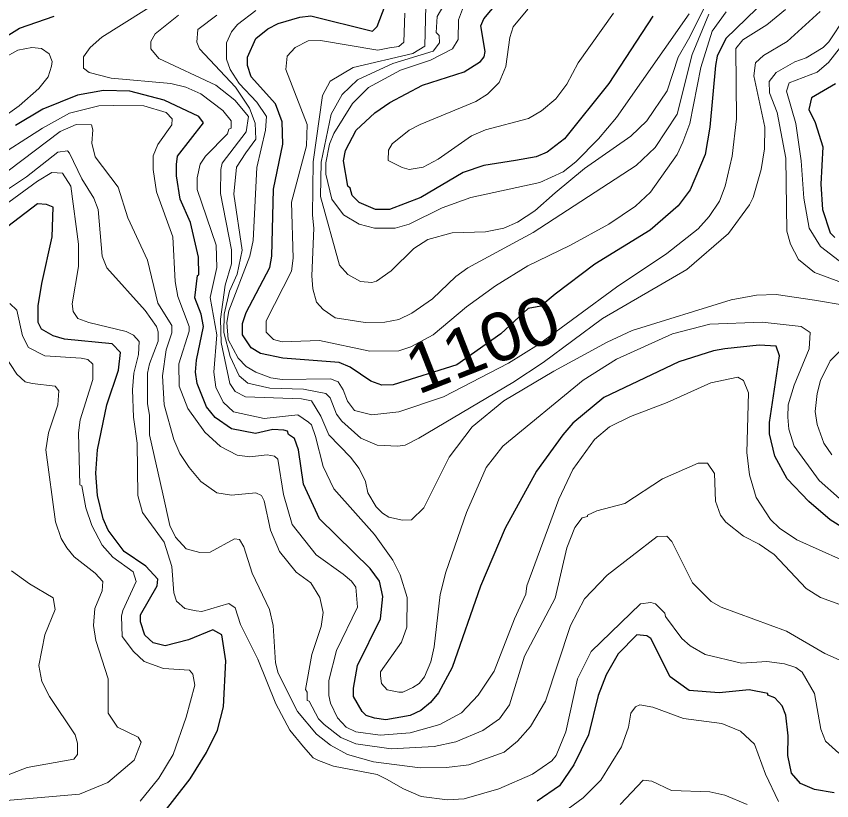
# Model space of a CAD drawing. Extents: x 423 to 448.8, y 7456.3 to 7484.
# Drawn here: x 444.89 to 446.24, y 7474.902 to 7476.201 of the extents above; entities that cross this region are included whole.
import ezdxf
from ezdxf.enums import TextEntityAlignment as Align

# ---------------------------------------------------------------- set-up
doc = ezdxf.new("R2010")
doc.units = 0
doc.header["$LTSCALE"] = 0.032
doc.layers.add('1', color=7, linetype='Continuous', lineweight=25)
doc.layers.add('2', color=7, linetype='Continuous', lineweight=13)
doc.layers.add('61', color=7, linetype='Continuous')

msp = doc.modelspace()

# ---------------------------------------------------------------- linework, layer by layer
at = {"layer": '1'}
for points in [[(446.2881, 7476.4632), (446.2247, 7476.3781), (446.1775, 7476.2899), (446.1497, 7476.2466), (446.0646, 7476.1639), (446.0507, 7476.1345), (446.0476, 7476.119), (446.0383, 7476.0169), (446.0306, 7475.9721), (446.0058, 7475.9133), (445.9857, 7475.8869), (445.9393, 7475.8467), (445.8481, 7475.7903), (445.7823, 7475.7408), (445.7583, 7475.7207), (445.7374, 7475.7168), (445.6925, 7475.6751), (445.6192, 7475.624), (445.5139, 7475.5907), (445.4954, 7475.59), (445.4768, 7475.5969), (445.4428, 7475.6201), (445.4242, 7475.6279), (445.3314, 7475.6348)], [(445.3314, 7475.6348), (445.2943, 7475.6426), (445.2788, 7475.6518), (445.2641, 7475.6735), (445.2641, 7475.6921), (445.2703, 7475.7106), (445.3097, 7475.7849), (445.3128, 7475.8035), (445.3159, 7475.9148), (445.3314, 7475.9891), (445.3298, 7476.0262), (445.319, 7476.0556), (445.2788, 7476.1005), (445.2726, 7476.119), (445.2726, 7476.1329), (445.2865, 7476.1638), (445.3066, 7476.1801), (445.3236, 7476.1886), (445.3592, 7476.1995), (445.3778, 7476.2017), (445.4799, 7476.1763), (445.4876, 7476.184), (445.5155, 7476.2582)], [(445.9439, 7476.201), (445.8712, 7476.0896), (445.7978, 7475.9976), (445.7692, 7475.9759), (445.7506, 7475.9682), (445.7166, 7475.962), (445.664, 7475.9535), (445.6299, 7475.9419), (445.5595, 7475.9009), (445.5077, 7475.8808), (445.4845, 7475.8808), (445.4574, 7475.8924), (445.4458, 7475.904), (445.4427, 7475.9163), (445.4389, 7475.9195), (445.4319, 7475.9612), (445.435, 7475.9783), (445.4528, 7476.0123), (445.4837, 7476.0409), (445.5084, 7476.0579), (445.5626, 7476.0865), (445.6315, 7476.109), (445.6585, 7476.126), (445.6647, 7476.1337), (445.6663, 7476.1422), (445.6593, 7476.1847), (445.664, 7476.1964), (445.6872, 7476.2242)], [(444.8402, 7476.1476), (444.8952, 7476.1809), (444.9524, 7476.201)], [(445.6995, 7475.3533), (445.6585, 7475.2574), (445.6114, 7475.1228), (445.5889, 7475.081), (445.5758, 7475.0648), (445.5595, 7475.0516), (445.5418, 7475.0431), (445.5016, 7475.0362), (445.483, 7475.0392), (445.4691, 7475.0431), (445.4628, 7475.0501), (445.4482, 7475.0748), (445.4482, 7475.0888), (445.4551, 7475.1259), (445.493, 7475.2032), (445.4969, 7475.2404), (445.4915, 7475.2659), (445.476, 7475.2868), (445.3917, 7475.3688), (445.3654, 7475.426), (445.3569, 7475.4832), (445.3507, 7475.5018), (445.3407, 7475.5087), (445.3391, 7475.5141), (445.3329, 7475.5157), (445.3144, 7475.5165), (445.2857, 7475.5103), (445.2463, 7475.518), (445.2192, 7475.5366), (445.2045, 7475.5544), (445.1891, 7475.5931), (445.1867, 7475.6116), (445.1883, 7475.6317), (445.1999, 7475.6874), (445.196, 7475.7075), (445.1852, 7475.7346), (445.1898, 7475.7717), (445.1922, 7475.7725), (445.1914, 7475.8019), (445.1782, 7475.8591), (445.1612, 7475.8978), (445.155, 7475.9365), (445.155, 7475.9551), (445.1566, 7475.969), (445.1999, 7476.0246), (445.1922, 7476.0347), (445.1349, 7476.0618), (445.0777, 7476.0765), (445.0344, 7476.078), (444.9911, 7476.0703), (444.9338, 7476.0471), (444.8882, 7476.02)], [(446.2464, 7476.0888), (446.2069, 7476.0656), (446.2023, 7476.0463), (446.2131, 7476.0247), (446.2255, 7475.9844), (446.2224, 7475.9226), (446.2247, 7475.8808), (446.2378, 7475.8421), (446.2456, 7475.8344)], [(445.131, 7474.8784), (445.1775, 7474.9387), (445.2045, 7474.982), (445.2231, 7475.0192), (445.2331, 7475.0578), (445.237, 7475.1336), (445.2301, 7475.1769), (445.2153, 7475.1854), (445.1752, 7475.1684), (445.1365, 7475.1584), (445.1164, 7475.1638), (445.1024, 7475.1761), (445.0955, 7475.1986), (445.0955, 7475.2102), (445.1233, 7475.2581), (445.1241, 7475.269), (445.104, 7475.2906), (445.0684, 7475.3146), (445.0421, 7475.3502), (445.0336, 7475.3688), (445.0243, 7475.4074), (445.0212, 7475.4446), (445.0243, 7475.4832), (445.0398, 7475.5575), (445.0591, 7475.6147), (445.0622, 7475.6441), (445.0483, 7475.6588), (444.9694, 7475.6665), (444.9509, 7475.672), (444.9315, 7475.6828), (444.9261, 7475.6936), (444.9261, 7475.7215), (444.9323, 7475.7586), (444.9493, 7475.8359), (444.9508, 7475.8846), (444.94, 7475.8893), (444.9246, 7475.8901), (444.8449, 7475.8297)], [(446.2936, 7475.3324), (446.2379, 7475.3672), (446.2023, 7475.3974), (446.1667, 7475.4353), (446.1458, 7475.4724), (446.1373, 7475.5095), (446.1373, 7475.5281), (446.1536, 7475.6387), (446.1482, 7475.6549), (446.1203, 7475.6565), (446.0631, 7475.6503), (446.0445, 7475.6472), (445.9873, 7475.6286), (445.8627, 7475.5699), (445.8117, 7475.5273), (445.7947, 7475.508), (445.7513, 7475.4477), (445.6995, 7475.3533)], [(446.2441, 7474.9155), (446.2116, 7474.9209), (446.1883, 7474.931), (446.1737, 7474.948), (446.1675, 7474.9774), (446.1683, 7475.0099), (446.1644, 7475.0439), (446.1582, 7475.0594), (446.1458, 7475.0725), (446.1342, 7475.0771), (446.1342, 7475.0795), (446.1033, 7475.0857), (446.0538, 7475.081), (446.0043, 7475.0849), (445.9726, 7475.1073), (445.9408, 7475.1708), (445.9339, 7475.1754), (445.9177, 7475.1769), (445.8867, 7475.1452), (445.8666, 7475.1104), (445.8534, 7475.0764), (445.8372, 7475.0114), (445.8132, 7474.9619), (445.7892, 7474.9271), (445.7522, 7474.9016)]]:
    msp.add_lwpolyline(points, dxfattribs=at)
at = {"layer": '2'}
for points in [[(445.5572, 7475.0965), (445.5464, 7475.0895), (445.5301, 7475.0818), (445.5232, 7475.0818), (445.5038, 7475.0856), (445.4946, 7475.0965), (445.493, 7475.1089), (445.493, 7475.1158), (445.5278, 7475.1646), (445.5363, 7475.1893), (445.5371, 7475.2388), (445.5255, 7475.276), (445.5131, 7475.3007), (445.4829, 7475.3432), (445.4157, 7475.4183), (445.3979, 7475.4554), (445.3855, 7475.5049), (445.3786, 7475.5242), (445.3739, 7475.5289), (445.3561, 7475.5412), (445.3005, 7475.535), (445.2494, 7475.5459), (445.2323, 7475.5621), (445.22, 7475.5869), (445.2169, 7475.6116), (445.2216, 7475.6735), (445.2107, 7475.7354), (445.2216, 7475.7849), (445.2208, 7475.822), (445.1891, 7475.914), (445.1891, 7475.9334), (445.1945, 7475.9558), (445.203, 7475.969), (445.2393, 7476.0061), (445.2417, 7476.0138), (445.2455, 7476.0154), (445.2455, 7476.0277), (445.2316, 7476.0447), (445.1953, 7476.0726), (445.1705, 7476.0834), (445.1458, 7476.0896), (445.0468, 7476.0981), (445.0104, 7476.1074), (445.0011, 7476.1151), (445.0011, 7476.1337), (445.0119, 7476.1492), (445.0313, 7476.1662), (445.138, 7476.2335)], [(445.6052, 7476.232), (445.5866, 7476.2002), (445.585, 7476.1739), (445.5899, 7476.1691), (445.5907, 7476.157), (445.5802, 7476.1428), (445.5135, 7476.1225), (445.4549, 7476.0955), (445.4294, 7476.0715), (445.4114, 7476.0385), (445.3948, 7475.959), (445.3933, 7475.9025), (445.4249, 7475.7887), (445.4389, 7475.7733), (445.4598, 7475.7617), (445.4784, 7475.7601), (445.4861, 7475.7624), (445.5108, 7475.7794), (445.548, 7475.8166), (445.5712, 7475.8313), (445.6114, 7475.8421), (445.6671, 7475.8437), (445.6972, 7475.8499), (445.7197, 7475.8599), (445.7483, 7475.8785), (445.7823, 7475.9086), (445.831, 7475.9489), (445.9076, 7476.0022), (445.9339, 7476.0278), (445.9679, 7476.0773), (445.9857, 7476.1329), (446.0028, 7476.1631), (446.0289, 7476.2141)], [(446.0368, 7476.2041), (446.0089, 7476.1376), (445.9842, 7476.0386), (445.9478, 7475.9836), (445.9161, 7475.9535), (445.746, 7475.8429), (445.6377, 7475.7841), (445.6176, 7475.7702), (445.5789, 7475.733), (445.5449, 7475.7091), (445.5232, 7475.699), (445.5, 7475.6944), (445.4675, 7475.6936), (445.418, 7475.7014), (445.3979, 7475.7153), (445.387, 7475.7277), (445.3808, 7475.7493), (445.3793, 7475.771), (445.3824, 7475.8499), (445.3801, 7475.8715), (445.3816, 7475.9597), (445.3971, 7476.0695), (445.4095, 7476.0935), (445.4474, 7476.1159), (445.5464, 7476.1391), (445.5665, 7476.1515), (445.5681, 7476.218)], [(445.6322, 7476.2211), (445.6222, 7476.1948), (445.6214, 7476.1623), (445.6121, 7476.1468), (445.5758, 7476.1283), (445.5263, 7476.1113), (445.4729, 7476.0827), (445.4466, 7476.0564), (445.4157, 7476.0068), (445.4087, 7475.9891), (445.4025, 7475.9581), (445.4025, 7475.9396), (445.4126, 7475.8978), (445.4319, 7475.8723), (445.4574, 7475.8568), (445.483, 7475.8499), (445.517, 7475.8499), (445.5402, 7475.8568), (445.5951, 7475.8839), (445.6423, 7475.9009), (445.7568, 7475.9257), (445.7955, 7475.9434), (445.8163, 7475.9597), (445.8542, 7475.9976), (445.8836, 7476.0332), (446.0043, 7476.2049)], [(445.486, 7475.3889), (445.4721, 7475.4121), (445.4683, 7475.4306), (445.4574, 7475.4523), (445.4435, 7475.4709), (445.4072, 7475.508), (445.394, 7475.5389), (445.3785, 7475.5644), (445.3623, 7475.5675), (445.2695, 7475.5706), (445.2525, 7475.5799), (445.2432, 7475.593), (445.2293, 7475.661), (445.2278, 7475.6992), (445.2354, 7475.7555), (445.2463, 7475.7911), (445.2463, 7475.8143), (445.2277, 7475.9071), (445.2285, 7475.9473), (445.2308, 7475.9574), (445.2703, 7476.0092), (445.2741, 7476.0347), (445.2517, 7476.0617), (445.22, 7476.0865), (445.1256, 7476.1306), (445.1125, 7476.1469), (445.1125, 7476.1592), (445.1195, 7476.1716), (445.1581, 7476.2026)], [(445.2731, 7475.5935), (445.2588, 7475.6058), (445.2438, 7475.6373), (445.2333, 7475.6774), (445.234, 7475.7074), (445.243, 7475.7457), (445.2558, 7475.7738), (445.264, 7475.8136), (445.2502, 7475.9062), (445.2544, 7475.9509), (445.2697, 7475.9746), (445.2866, 7475.9973), (445.2851, 7476.0239), (445.2761, 7476.0487), (445.2529, 7476.0832), (445.1929, 7476.1469), (445.189, 7476.1577), (445.1906, 7476.1786), (445.2216, 7476.2026)], [(445.2703, 7475.6209), (445.2571, 7475.6348), (445.2409, 7475.6658), (445.2385, 7475.6936), (445.2416, 7475.7129), (445.2764, 7475.8035), (445.2819, 7475.8298), (445.2881, 7475.9504), (445.3027, 7476.0123), (445.3043, 7476.0347), (445.288, 7476.0587), (445.2587, 7476.0896), (445.244, 7476.1128), (445.2378, 7476.1299), (445.2378, 7476.1569), (445.2463, 7476.1747), (445.2563, 7476.187), (445.2865, 7476.2103)], [(446.1636, 7476.2118), (446.1327, 7476.1863), (446.0932, 7476.1615), (446.0816, 7476.1476), (446.0824, 7476.0309), (446.0755, 7475.969), (446.0638, 7475.9195), (446.0545, 7475.8947), (446.0375, 7475.8692), (446.019, 7475.8491), (445.9672, 7475.8081), (445.8836, 7475.7524), (445.7544, 7475.6575), (445.7049, 7475.6267), (445.5975, 7475.5706), (445.5232, 7475.5459), (445.4784, 7475.5412), (445.4497, 7475.5482), (445.4381, 7475.5637), (445.4311, 7475.5822), (445.4226, 7475.5954), (445.4103, 7475.6008), (445.3298, 7475.5993), (445.3113, 7475.6023), (445.2865, 7475.6116), (445.2703, 7475.6209)], [(446.2209, 7476.2087), (446.1667, 7476.1592), (446.1273, 7476.136), (446.1141, 7476.1236), (446.111, 7476.102), (446.1296, 7476.0169), (446.1288, 7475.9814), (446.1234, 7475.9473), (446.1102, 7475.9009), (446.104, 7475.8885), (446.0693, 7475.8413), (446.0004, 7475.7818), (445.8604, 7475.7006), (445.7622, 7475.6278), (445.7119, 7475.5946), (445.5564, 7475.5025), (445.534, 7475.491), (445.5217, 7475.4894), (445.4876, 7475.491), (445.4605, 7475.5026), (445.4288, 7475.5304), (445.4203, 7475.542), (445.4095, 7475.5691), (445.4026, 7475.5761), (445.3654, 7475.5837), (445.3097, 7475.5853), (445.2731, 7475.5935)], [(446.0654, 7476.208), (446.0422, 7476.1763), (446.0236, 7476.1159), (446.0051, 7476.0231), (445.9935, 7475.9922), (445.9842, 7475.9721), (445.9401, 7475.9094), (445.9153, 7475.8862), (445.8713, 7475.8568), (445.8063, 7475.8212), (445.7367, 7475.7879), (445.6833, 7475.7547), (445.6353, 7475.7199), (445.5804, 7475.6735), (445.5433, 7475.6534), (445.5232, 7475.6472), (445.4753, 7475.6464), (445.3917, 7475.6642), (445.3298, 7475.6619), (445.3159, 7475.6657), (445.3035, 7475.6781), (445.3035, 7475.6967), (445.3453, 7475.7787), (445.3484, 7475.8004), (445.3453, 7475.8932), (445.3701, 7475.986), (445.3716, 7476.0215), (445.336, 7476.1128), (445.3383, 7476.1345), (445.3515, 7476.1492), (445.3732, 7476.16), (445.3933, 7476.1608)], [(445.3933, 7476.1608), (445.4884, 7476.1445), (445.5077, 7476.1484), (445.5232, 7476.1507), (445.5317, 7476.1577), (445.5332, 7476.2057)], [(445.879, 7476.2056), (445.8202, 7476.1237), (445.8017, 7476.0881), (445.7831, 7476.0641), (445.7598, 7476.044), (445.7382, 7476.0316), (445.6671, 7476.013), (445.6439, 7476.003), (445.5882, 7475.9643), (445.5634, 7475.9512), (445.5402, 7475.9473), (445.5286, 7475.9504), (445.5054, 7475.962), (445.5062, 7475.979), (445.5123, 7475.9898), (445.5402, 7476.0122), (445.5587, 7476.0216), (445.6508, 7476.0594), (445.6701, 7476.0718), (445.6895, 7476.0912), (445.7003, 7476.1175), (445.7073, 7476.1654), (445.7127, 7476.1832), (445.7367, 7476.2126)], [(446.2626, 7476.1995), (446.2355, 7476.1585), (446.2263, 7476.1492), (446.1977, 7476.1321), (446.1791, 7476.1252), (446.1481, 7476.1074), (446.1365, 7476.0927), (446.1373, 7476.0742), (446.1497, 7476.0417), (446.1644, 7475.9659), (446.1659, 7475.8452), (446.1721, 7475.8236), (446.1853, 7475.798), (446.2116, 7475.7764), (446.258, 7475.7593)], [(446.2649, 7476.1623), (446.2348, 7476.1244), (446.2162, 7476.1082), (446.1698, 7476.0904), (446.1652, 7476.0765), (446.1806, 7476.0231), (446.1899, 7475.9612), (446.1938, 7475.8994), (446.203, 7475.8499), (446.2216, 7475.8197), (446.2595, 7475.7903)], [(445.4219, 7475.0393), (445.4103, 7475.064), (445.4072, 7475.0764), (445.4072, 7475.1012), (445.4203, 7475.1507), (445.4551, 7475.2226), (445.452, 7475.2558), (445.4451, 7475.2659), (445.4311, 7475.2775), (445.3863, 7475.3092), (445.3468, 7475.3595), (445.3321, 7475.409), (445.3229, 7475.4678), (445.3175, 7475.4724), (445.3051, 7475.4747), (445.2764, 7475.4716), (445.2556, 7475.474), (445.2277, 7475.4886), (445.2022, 7475.5126), (445.1736, 7475.5513), (445.1596, 7475.5884), (445.1589, 7475.6256), (445.1759, 7475.6797), (445.1759, 7475.6874), (445.1573, 7475.7369), (445.1527, 7475.7617), (445.1489, 7475.8359), (445.1218, 7475.9102), (445.1164, 7475.9473), (445.1164, 7475.9697), (445.1241, 7475.9883), (445.1473, 7476.0208), (445.1481, 7476.0308), (445.138, 7476.0416), (445.1009, 7476.0525), (445.0514, 7476.0532), (445.0266, 7476.0525), (444.9779, 7476.0401), (444.933, 7476.0154), (444.848, 7475.9612)], [(444.8348, 7475.914), (444.9624, 7476.0099), (444.9887, 7476.0216), (445.0142, 7476.0208), (445.0166, 7476.013), (445.015, 7475.9906), (445.0204, 7475.9682), (445.0583, 7475.9179), (445.0746, 7475.8669), (445.1071, 7475.7973), (445.1241, 7475.7261), (445.1473, 7475.6889), (445.1473, 7475.6766), (445.138, 7475.6487), (445.1318, 7475.6054), (445.1349, 7475.5575), (445.1504, 7475.5003), (445.1604, 7475.4771), (445.1759, 7475.4538), (445.1952, 7475.4306), (445.2216, 7475.4121), (445.2463, 7475.4082), (445.2865, 7475.412), (445.2958, 7475.4074), (445.3004, 7475.3989), (445.3105, 7475.3502), (445.3259, 7475.3146), (445.353, 7475.2806), (445.3778, 7475.2628), (445.3925, 7475.2388), (445.3979, 7475.2141), (445.3948, 7475.1909), (445.3793, 7475.1445), (445.3685, 7475.0864), (445.3716, 7475.0818), (445.3716, 7475.0679), (445.3747, 7475.0671), (445.3901, 7475.0377), (445.3994, 7475.0284), (445.4273, 7475.0068), (445.4521, 7474.9967), (445.5108, 7474.9882), (445.582, 7474.9921), (445.6176, 7474.9998), (445.6624, 7475.0184), (445.6902, 7475.0377), (445.7065, 7475.0609), (445.7312, 7475.1414), (445.7823, 7475.2373), (445.8017, 7475.3208), (445.8148, 7475.3548), (445.8272, 7475.3703), (445.8356, 7475.3726), (445.8356, 7475.3749), (445.8512, 7475.3819), (445.8976, 7475.3943), (445.9602, 7475.4353), (446.019, 7475.4608), (446.0344, 7475.4608), (446.0461, 7475.4438), (446.0476, 7475.3982), (446.0561, 7475.375), (446.0646, 7475.3633), (446.094, 7475.3401), (446.1203, 7475.327), (446.1451, 7475.3099), (446.1977, 7475.2535), (446.2216, 7475.2388), (446.2595, 7475.2249)], [(445.1248, 7475.6627), (445.1248, 7475.6782), (445.1218, 7475.6874), (445.1032, 7475.7137), (445.0398, 7475.7841), (445.032, 7475.8035), (445.0251, 7475.8808), (445.0181, 7475.8994), (444.998, 7475.9318), (444.9779, 7475.9744), (444.9748, 7475.9782), (444.9586, 7475.9759), (444.9067, 7475.9349), (444.8565, 7475.9017)], [(444.8627, 7475.8823), (444.9246, 7475.928), (444.9485, 7475.9419), (444.9663, 7475.9411), (444.9802, 7475.9195), (444.9926, 7475.8236), (444.9926, 7475.7864), (444.9825, 7475.7246), (444.9841, 7475.7122), (444.9918, 7475.7006), (445.0096, 7475.6936), (445.0715, 7475.6789), (445.0839, 7475.6727), (445.0932, 7475.6626), (445.0924, 7475.641), (445.0846, 7475.6101), (445.0823, 7475.5822), (445.0839, 7475.5374), (445.0901, 7475.4941), (445.0908, 7475.4074), (445.0985, 7475.3796), (445.1349, 7475.3301), (445.1473, 7475.2899), (445.1504, 7475.2466), (445.155, 7475.2326), (445.1689, 7475.2203), (445.1875, 7475.2164), (445.1968, 7475.2156), (445.2417, 7475.2288), (445.2525, 7475.2218), (445.261, 7475.194), (445.2896, 7475.1367), (445.3198, 7475.0625), (445.343, 7475.0192), (445.3654, 7474.9913), (445.3816, 7474.9735), (445.3901, 7474.9689), (445.4149, 7474.9596), (445.4876, 7474.9457), (445.5031, 7474.9379), (445.5309, 7474.9217), (445.5603, 7474.9093), (445.6037, 7474.9039), (445.6315, 7474.9054), (445.6887, 7474.9217), (445.7444, 7474.9465)], [(446.2642, 7475.7222), (446.2116, 7475.7307), (446.1482, 7475.74), (446.1157, 7475.7392), (446.0739, 7475.7315), (445.9099, 7475.6804), (445.8682, 7475.6611), (445.78, 7475.6132), (445.6972, 7475.5644), (445.6446, 7475.5211), (445.6067, 7475.4709), (445.5649, 7475.3873), (445.5441, 7475.3672), (445.5294, 7475.3664), (445.5069, 7475.3719), (445.4961, 7475.378), (445.486, 7475.3889)], [(445.0947, 7474.9016), (445.1256, 7474.9395), (445.1496, 7474.9789), (445.1713, 7475.0408), (445.1852, 7475.0934), (445.1821, 7475.1119), (445.1767, 7475.1182), (445.1334, 7475.1212), (445.1017, 7475.1328), (445.0838, 7475.1491), (445.0653, 7475.1739), (445.0638, 7475.2079), (445.0661, 7475.2172), (445.0885, 7475.2651), (445.0831, 7475.2813), (445.0498, 7475.3053), (445.032, 7475.3255), (445.015, 7475.3579), (445.005, 7475.3873), (444.998, 7475.4237), (444.9949, 7475.4252), (444.9926, 7475.5111), (444.9957, 7475.5327), (445.0166, 7475.5993), (445.0166, 7475.6248), (445.0081, 7475.6325), (444.9973, 7475.6348), (444.9369, 7475.6387), (444.9098, 7475.6526), (444.8998, 7475.672), (444.8905, 7475.7145), (444.8789, 7475.7253)], [(446.2534, 7475.4028), (446.2193, 7475.4322), (446.1783, 7475.4894), (446.169, 7475.5173), (446.1675, 7475.5374), (446.1683, 7475.5575), (446.1783, 7475.59), (446.203, 7475.6503), (446.2046, 7475.6774), (446.1899, 7475.6874), (446.125, 7475.6944), (446.0383, 7475.6913), (445.9765, 7475.6751), (445.8836, 7475.6333), (445.8287, 7475.5985), (445.6957, 7475.4894), (445.6678, 7475.4539), (445.6353, 7475.3796), (445.6013, 7475.2806), (445.592, 7475.2435), (445.582, 7475.1568), (445.5765, 7475.1321), (445.5657, 7475.1073), (445.5572, 7475.0965)], [(446.2626, 7475.1313), (446.2286, 7475.146), (446.1651, 7475.1831), (446.0569, 7475.2226), (446.0406, 7475.2318), (446.0097, 7475.2628), (445.9757, 7475.3316), (445.9671, 7475.3401), (445.9509, 7475.3394), (445.8682, 7475.2759), (445.831, 7475.2365), (445.8078, 7475.1924), (445.7661, 7475.0671), (445.7413, 7475.0253), (445.7196, 7475.0006), (445.698, 7474.9828), (445.6392, 7474.9619), (445.6021, 7474.9573), (445.5588, 7474.9565), (445.4814, 7474.9666), (445.4381, 7474.9789), (445.4102, 7474.9944), (445.3871, 7475.0122), (445.3553, 7475.0501), (445.3237, 7475.1135), (445.319, 7475.1305), (445.3151, 7475.1924), (445.3089, 7475.2187), (445.2803, 7475.279), (445.2664, 7475.3224), (445.2594, 7475.3347), (445.251, 7475.3355), (445.2107, 7475.3138), (445.1937, 7475.3131), (445.1713, 7475.3192), (445.1535, 7475.3386), (445.1442, 7475.3579), (445.1326, 7475.4105), (445.1101, 7475.508), (445.1102, 7475.5405), (445.1071, 7475.559), (445.1071, 7475.6101), (445.1102, 7475.6256), (445.1248, 7475.6627)], [(446.2402, 7475.4747), (446.227, 7475.4941), (446.2162, 7475.525), (446.2131, 7475.5467), (446.2162, 7475.5761), (446.2216, 7475.5977), (446.2379, 7475.6302), (446.2788, 7475.6719)], [(444.7962, 7474.8962), (444.9942, 7474.9132), (445.0413, 7474.9325), (445.0847, 7474.9696), (445.0963, 7474.999), (445.0916, 7475.0076), (445.0575, 7475.0238), (445.0421, 7475.047), (445.0421, 7475.1042), (445.0212, 7475.1676), (445.0174, 7475.1924), (445.0197, 7475.2203), (445.032, 7475.2497), (445.0328, 7475.2651), (445.0205, 7475.279), (444.9856, 7475.3061), (444.9732, 7475.3208), (444.964, 7475.3363), (444.9547, 7475.3641), (444.9385, 7475.4832), (444.9431, 7475.5111), (444.9585, 7475.5574), (444.9601, 7475.5807), (444.9539, 7475.5884), (444.916, 7475.5931), (444.9044, 7475.5954), (444.8905, 7475.6085), (444.8696, 7475.6402)], [(446.2936, 7475.2844), (446.1822, 7475.3339), (446.1536, 7475.3533), (446.1389, 7475.368), (446.1149, 7475.4043), (446.104, 7475.4415), (446.0994, 7475.4786), (446.1025, 7475.5776), (446.094, 7475.5977), (446.0847, 7475.6031), (446.0399, 7475.5938), (445.9679, 7475.5613), (445.9068, 7475.5381), (445.872, 7475.5211), (445.8473, 7475.5003), (445.8117, 7475.4508), (445.7885, 7475.4013), (445.7351, 7475.2581), (445.7336, 7475.2442), (445.715, 7475.2032), (445.681, 7475.1166), (445.6547, 7475.0772), (445.6269, 7475.0478), (445.5913, 7475.0284), (445.5418, 7475.0145), (445.4923, 7475.0106), (445.452, 7475.0161), (445.4358, 7475.0238), (445.4219, 7475.0393)], [(444.8317, 7474.9279), (444.9075, 7474.9573), (444.9848, 7474.9712), (444.9911, 7474.9789), (444.9911, 7474.9975), (444.9872, 7475.0114), (444.9447, 7475.0749), (444.9322, 7475.0996), (444.9268, 7475.1259), (444.9369, 7475.177), (444.9539, 7475.2187), (444.9509, 7475.238), (444.9114, 7475.2612), (444.882, 7475.2829)], [(445.7444, 7474.9465), (445.7769, 7474.9681), (445.7838, 7474.9774), (445.8001, 7475.0161), (445.8194, 7475.1042), (445.8419, 7475.1491), (445.9238, 7475.228), (445.9409, 7475.2303), (445.9486, 7475.228), (445.964, 7475.2125), (445.9648, 7475.2071), (445.9919, 7475.1708), (446.0058, 7475.1584), (446.0306, 7475.1444), (446.0909, 7475.1297), (446.1327, 7475.1328), (446.1621, 7475.129), (446.1806, 7475.1228), (446.1915, 7475.115), (446.2115, 7475.0795), (446.2224, 7475.0207), (446.2301, 7475.0006), (446.2518, 7474.9812)], [(446.152, 7474.9008), (446.1303, 7474.9465), (446.1125, 7474.996), (446.0894, 7475.0176), (446.0584, 7475.03), (445.995, 7475.0385), (445.944, 7475.057), (445.9223, 7475.0609), (445.9153, 7475.0578), (445.9076, 7475.047), (445.9037, 7475.0238), (445.8921, 7474.9913), (445.8581, 7474.9364), (445.8287, 7474.907), (445.7955, 7474.883)], [(446.1002, 7474.8962), (446.0631, 7474.9116), (446.0383, 7474.9171), (445.9749, 7474.9194), (445.9424, 7474.9348), (445.9277, 7474.9364), (445.8898, 7474.8962)]]:
    msp.add_lwpolyline(points, dxfattribs=at)
msp.add_lwpolyline([(444.6871, 7475.9744), (444.742, 7476.0092), (444.7776, 7476.0385), (444.8688, 7476.1314), (444.8921, 7476.1445), (444.9153, 7476.1492), (444.9315, 7476.1476), (444.9439, 7476.1383), (444.9493, 7476.126), (444.9478, 7476.1182), (444.9423, 7476.1004), (444.9268, 7476.0811), (444.8944, 7476.0525), (444.865, 7476.0316), (444.7405, 7475.9566), (444.7103, 7475.9256), (444.6987, 7475.9179), (444.6925, 7475.9156), (444.6716, 7475.9179), (444.6592, 7475.9364), (444.6677, 7475.9581)], close=True, dxfattribs=at)

# ---------------------------------------------------------------- texts
at = {"layer": '61', "width": 1.1}
msp.add_text('1100', height=0.08, rotation=21.419, dxfattribs=at).set_placement((445.6764, 7475.6215), align=Align.CENTER)

doc.saveas('drawing.dxf')
